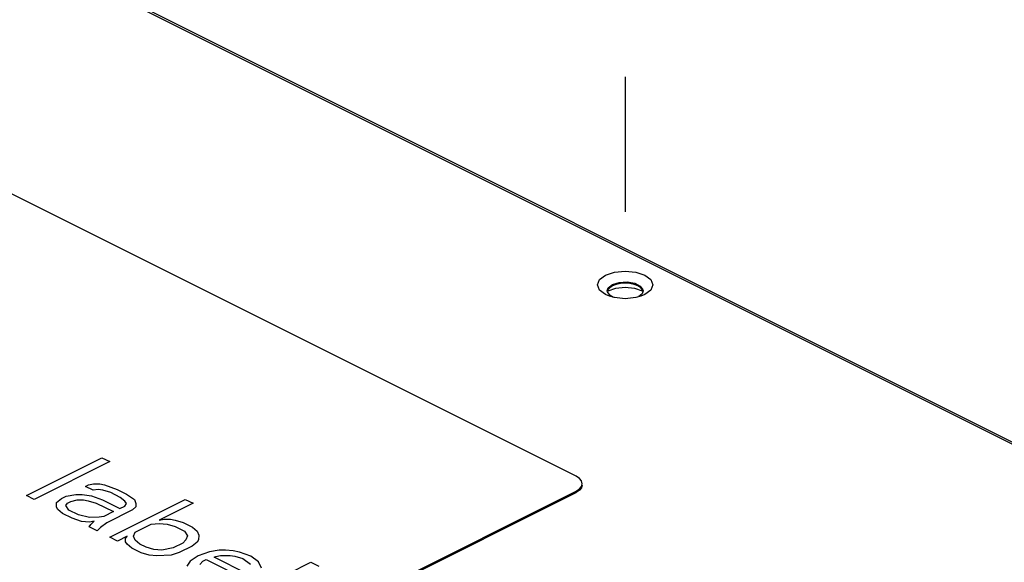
# Paper-space layout '005_EXP_CORICANT_PE_DRAWING_3_1' of a CAD drawing. Header units: millimetres. Extents: x 6 to 413, y 7 to 290.
# Tile 341 of 362: x 229 to 245, y 257 to 266. Entities that reach past the tile are written whole.
import ezdxf

# ---------------------------------------------------------------- set-up
doc = ezdxf.new("R2010")
doc.units = ezdxf.units.MM
doc.header["$LTSCALE"] = 23.1
doc.linetypes.add('DASHED', pattern=[0.2, 0.1, -0.1])
for name, color, linetype in [('000_OFFSET-LINES', 7, 'CONTINUOUS'), ('006_CONFIG_LABEL_102X65_BL128', 7, 'CONTINUOUS'), ('COVER_CORIENT_BL79', 7, 'CONTINUOUS')]:
    doc.layers.add(name, color=color, linetype=linetype)

# ---------------------------------------------------------------- blocks, each defined once
blk = doc.blocks.new('COVER_CORIENT_BL79', base_point=(229.287, 247.679))
at = {"layer": 'COVER_CORIENT_BL79', "color": 3, "linetype": 'Continuous'}
for p, q in [((275.032, 243.922), (221.523, 270.676)), ((275.096, 243.926), (221.588, 270.68)), ((238.575, 261.23), (238.473, 261.307)), ((238.642, 261.202), (238.575, 261.23)), ((238.608, 261.287), (238.617, 261.294)), ((238.617, 261.294), (238.751, 261.339)), ((238.751, 261.339), (238.91, 261.355)), ((238.91, 261.355), (239.068, 261.339)), ((239.244, 261.23), (239.176, 261.202)), ((239.347, 261.307), (239.244, 261.23)), ((238.729, 261.179), (238.642, 261.202)), ((239.176, 261.202), (239.091, 261.179))]:
    blk.add_line(p, q, dxfattribs=at)
at = {"layer": 'COVER_CORIENT_BL79', "color": 7, "linetype": 'Continuous'}
for p, q in [((238.621, 261.347), (238.693, 261.404)), ((238.693, 261.404), (238.809, 261.44)), ((238.693, 261.404), (238.693, 261.381)), ((238.91, 261.426), (238.831, 261.42)), ((238.989, 261.42), (238.91, 261.426)), ((239.063, 261.405), (238.989, 261.42)), ((239.126, 261.381), (239.063, 261.405)), ((238.604, 261.296), (238.621, 261.347)), ((238.606, 261.279), (238.604, 261.296)), ((238.617, 261.294), (238.617, 261.316)), ((239.199, 261.245), (239.143, 261.201)), ((239.216, 261.296), (239.199, 261.245))]:
    blk.add_line(p, q, dxfattribs=at)
at = {"layer": 'COVER_CORIENT_BL79', "color": 3, "linetype": 'Continuous'}
for points in [[(238.473, 261.307), (238.437, 261.397), (238.473, 261.488), (238.575, 261.565)], [(238.575, 261.565), (238.729, 261.616), (238.91, 261.634), (239.091, 261.616), (239.244, 261.565), (239.347, 261.488)], [(239.347, 261.488), (239.383, 261.397), (239.347, 261.307)], [(239.068, 261.339), (239.202, 261.294), (239.205, 261.293)], [(239.091, 261.179), (238.91, 261.161), (238.729, 261.179)]]:
    blk.add_lwpolyline(points, dxfattribs=at)
at = {"layer": 'COVER_CORIENT_BL79', "color": 7, "linetype": 'Continuous'}
for points in [[(238.831, 261.42), (238.757, 261.405), (238.693, 261.381)], [(238.809, 261.44), (238.944, 261.448), (239.073, 261.426)], [(239.073, 261.426), (239.169, 261.377), (239.214, 261.313), (239.216, 261.296)], [(238.709, 261.184), (238.651, 261.215), (238.606, 261.279)], [(238.693, 261.381), (238.645, 261.349), (238.614, 261.312)], [(239.212, 261.287), (239.205, 261.312), (239.175, 261.349), (239.126, 261.381)]]:
    blk.add_lwpolyline(points, dxfattribs=at)
blk = doc.blocks.new('006_CONFIG_LABEL_102X65_BL128', base_point=(227.813, 259.164))
at = {"layer": '006_CONFIG_LABEL_102X65_BL128', "color": 7, "linetype": 'Continuous'}
for p, q in [((238.07, 258.125), (225.596, 264.362)), ((230.306, 253.989), (238.07, 257.871)), ((238.127, 257.885), (238.07, 257.847)), ((238.07, 257.871), (238.07, 257.847)), ((238.163, 257.952), (238.175, 257.998)), ((230.306, 253.965), (238.07, 257.847))]:
    blk.add_line(p, q, dxfattribs=at)
at = {"layer": '006_CONFIG_LABEL_102X65_BL128', "color": 4, "linetype": 'Continuous'}
for p, q in [((228.668, 257.797), (229.959, 258.443)), ((230.093, 258.376), (228.802, 257.73)), ((229.959, 258.443), (230.093, 258.376)), ((229.676, 257.952), (229.731, 257.98)), ((229.811, 257.885), (229.676, 257.952)), ((229.731, 257.98), (229.813, 257.994)), ((229.893, 257.899), (229.811, 257.885)), ((229.813, 257.994), (229.922, 257.994)), ((229.974, 257.886), (229.893, 257.899)), ((229.922, 257.994), (230.003, 257.981)), ((230.109, 257.846), (229.974, 257.886)), ((230.003, 257.981), (230.219, 257.901)), ((230.219, 257.901), (230.38, 257.82)), ((228.802, 257.73), (228.668, 257.797)), ((229.182, 257.678), (229.265, 257.746)), ((229.265, 257.746), (229.347, 257.787)), ((229.347, 257.787), (229.511, 257.815)), ((229.372, 257.665), (229.426, 257.693)), ((229.426, 257.693), (229.536, 257.721)), ((229.511, 257.815), (229.619, 257.816)), ((229.536, 257.721), (229.644, 257.721)), ((229.619, 257.816), (229.782, 257.79)), ((229.644, 257.721), (229.726, 257.708)), ((229.726, 257.708), (229.861, 257.668)), ((229.782, 257.79), (229.971, 257.723)), ((229.971, 257.723), (230.266, 257.575)), ((230.093, 257.085), (231.384, 257.73)), ((230.27, 257.765), (230.109, 257.846)), ((230.35, 257.698), (230.27, 257.765)), ((230.377, 257.657), (230.35, 257.698)), ((230.38, 257.82), (230.514, 257.726)), ((230.514, 257.726), (230.54, 257.658)), ((231.384, 257.73), (231.518, 257.663)), ((229.18, 257.596), (229.182, 257.678)), ((229.206, 257.556), (229.18, 257.596)), ((229.286, 257.488), (229.206, 257.556)), ((229.344, 257.624), (229.372, 257.665)), ((229.396, 257.543), (229.344, 257.624)), ((229.557, 257.463), (229.396, 257.543)), ((229.861, 257.668), (230.156, 257.52)), ((230.483, 257.549), (230.044, 257.329)), ((230.266, 257.575), (230.349, 257.616)), ((230.349, 257.616), (230.377, 257.657)), ((230.539, 257.604), (230.483, 257.549)), ((230.54, 257.658), (230.539, 257.604)), ((231.518, 257.663), (230.941, 257.375)), ((229.448, 257.408), (229.286, 257.488)), ((229.61, 257.354), (229.448, 257.408)), ((229.747, 257.423), (229.557, 257.463)), ((229.745, 257.341), (229.61, 257.354)), ((229.827, 257.355), (229.745, 257.341)), ((229.91, 257.424), (229.747, 257.423)), ((229.771, 257.301), (229.827, 257.355)), ((229.992, 257.438), (229.91, 257.424)), ((230.156, 257.52), (229.992, 257.438)), ((230.941, 257.375), (231.023, 257.389)), ((231.023, 257.389), (231.132, 257.389)), ((231.132, 257.389), (231.213, 257.376)), ((231.213, 257.376), (231.348, 257.336)), ((229.743, 257.26), (229.771, 257.301)), ((229.878, 257.193), (229.743, 257.26)), ((229.933, 257.247), (229.878, 257.193)), ((230.044, 257.329), (229.933, 257.247)), ((230.529, 257.169), (230.804, 257.306)), ((230.804, 257.306), (230.94, 257.32)), ((230.94, 257.32), (231.076, 257.307)), ((231.076, 257.307), (231.211, 257.267)), ((231.211, 257.267), (231.372, 257.187)), ((231.348, 257.336), (231.509, 257.255)), ((231.372, 257.187), (231.425, 257.106)), ((231.509, 257.255), (231.59, 257.188)), ((231.59, 257.188), (231.615, 257.12)), ((230.227, 257.018), (230.093, 257.085)), ((230.392, 257.1), (230.227, 257.018)), ((230.363, 257.005), (230.364, 257.059)), ((230.364, 257.059), (230.392, 257.1)), ((230.501, 257.101), (230.529, 257.169)), ((230.527, 257.033), (230.501, 257.101)), ((230.607, 256.965), (230.527, 257.033)), ((231.396, 257.037), (231.341, 256.983)), ((231.425, 257.106), (231.396, 257.037)), ((231.614, 257.039), (231.586, 256.998)), ((231.615, 257.12), (231.614, 257.039)), ((230.389, 256.964), (230.363, 257.005)), ((230.469, 256.897), (230.389, 256.964)), ((230.631, 256.816), (230.469, 256.897)), ((230.714, 256.912), (230.607, 256.965)), ((230.849, 256.872), (230.714, 256.912)), ((230.985, 256.859), (230.849, 256.872)), ((231.176, 256.9), (230.985, 256.859)), ((231.341, 256.983), (231.176, 256.9)), ((231.503, 256.929), (231.283, 256.82)), ((231.586, 256.998), (231.503, 256.929)), ((231.963, 256.864), (231.799, 256.836)), ((232.072, 256.864), (231.963, 256.864)), ((232.207, 256.852), (232.072, 256.864)), ((232.315, 256.825), (232.207, 256.852)), ((230.766, 256.776), (230.631, 256.816)), ((230.901, 256.763), (230.766, 256.776)), ((231.146, 256.778), (230.901, 256.763)), ((231.283, 256.82), (231.146, 256.778)), ((231.608, 256.767), (231.47, 256.671)), ((231.799, 256.836), (231.608, 256.767)), ((231.687, 256.672), (231.742, 256.7)), ((231.742, 256.7), (232.468, 256.337)), ((231.879, 256.741), (231.906, 256.755)), ((232.444, 256.459), (231.879, 256.741)), ((231.906, 256.755), (231.988, 256.769)), ((231.988, 256.769), (232.151, 256.77)), ((232.151, 256.77), (232.233, 256.757)), ((232.233, 256.757), (232.368, 256.717)), ((232.504, 256.758), (232.315, 256.825)), ((232.368, 256.717), (232.501, 256.622)), ((232.638, 256.664), (232.504, 256.758)), ((231.47, 256.671), (231.414, 256.589)), ((231.632, 256.618), (231.687, 256.672)), ((232.244, 256.009), (233.535, 256.655)), ((232.69, 256.555), (232.638, 256.664)), ((233.535, 256.655), (233.669, 256.588))]:
    blk.add_line(p, q, dxfattribs=at)
at = {"layer": '006_CONFIG_LABEL_102X65_BL128', "color": 7, "linetype": 'Continuous'}
for points in [[(238.175, 257.998), (238.163, 258.045), (238.127, 258.088), (238.07, 258.125)], [(238.07, 257.871), (238.127, 257.908), (238.163, 257.952)], [(238.175, 257.975), (238.163, 257.928), (238.127, 257.885)]]:
    blk.add_lwpolyline(points, dxfattribs=at)

psp = doc.layouts.new('005_EXP_CORICANT_PE_DRAWING_3_1')

# ---------------------------------------------------------------- linework, layer by layer
at = {"layer": '000_OFFSET-LINES', "color": 4, "linetype": 'DASHED'}
psp.add_line((238.91, 274.195), (238.91, 261.397), dxfattribs=at)

# ---------------------------------------------------------------- block references
at = {"layer": '006_CONFIG_LABEL_102X65_BL128'}
psp.add_blockref('006_CONFIG_LABEL_102X65_BL128', (227.813, 259.164), dxfattribs=at)
at = {"layer": 'COVER_CORIENT_BL79'}
psp.add_blockref('COVER_CORIENT_BL79', (229.287, 247.679), dxfattribs=at)

doc.saveas('drawing.dxf')
